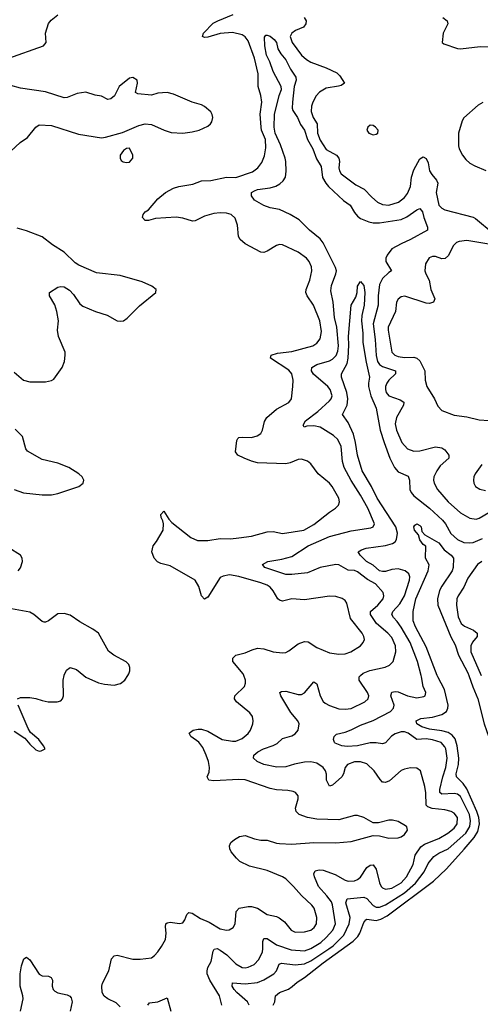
# Model space of a CAD drawing. Header units: inches. Extents: x 1834610 to 2027685, y 642842 to 774116.
# Tile 310 of 632: x 1943526 to 1946477, y 667895 to 674197. Entities that reach past the tile are written whole.
import ezdxf

# ---------------------------------------------------------------- set-up
doc = ezdxf.new("R2010")
doc.units = ezdxf.units.IN
doc.header["$MEASUREMENT"] = 0
doc.layers.add('B9646', color=7, linetype='Continuous')
doc.layers.add('B9647', color=7, linetype='Continuous')

msp = doc.modelspace()

# ---------------------------------------------------------------- linework, layer by layer
at = {"layer": 'B9646', "color": 5}
for points, elevation in [([(1943512.7, 669850), (1943530, 669858), (1943590, 669858.9), (1943630, 669852.9), (1943670, 669838.5), (1943708.4, 669831.6), (1943766, 669830), (1943790, 669838), (1943800.7, 669850), (1943806.3, 669870), (1943804.5, 669970), (1943809.9, 670000)], 320), ([(1943936.8, 670000), (1943949.6, 669989.6), (1944030, 669953.5), (1944070, 669943), (1944130, 669937.8), (1944171.4, 669948.6), (1944199.6, 669970), (1944218, 670000)], 320), ([(1944170, 667878.9), (1944143.8, 667903.8), (1944089.9, 667929.9), (1944066.3, 667946.3), (1944054, 667970), (1944052.7, 668010), (1944057.1, 668030), (1944097.8, 668110), (1944113.6, 668186.4), (1944130, 668204.4), (1944150, 668208.8), (1944250, 668183.1), (1944296.9, 668183.1), (1944370, 668193.4), (1944390, 668207.7), (1944410, 668230.5), (1944435.2, 668264.8), (1944459.1, 668310), (1944464.4, 668350), (1944459.5, 668390), (1944462.7, 668410), (1944470, 668416.3), (1944490, 668420.4), (1944550, 668412.4), (1944570, 668416.3), (1944584, 668436), (1944595.6, 668470), (1944610, 668483.1), (1944630, 668478.5), (1944684.7, 668444.7), (1944740, 668420), (1944810, 668379), (1944850, 668370.4), (1944867.8, 668372.2), (1944894.3, 668385.7), (1944907, 668410), (1944911.6, 668490), (1944932.7, 668510), (1944990, 668521.6), (1945010, 668521.2), (1945050, 668510.2), (1945110, 668469.4), (1945170, 668458), (1945188.6, 668448.6), (1945223.1, 668423.1), (1945264, 668370), (1945290, 668357.1), (1945350, 668358.8), (1945390, 668369.4), (1945413.1, 668386.9), (1945428.1, 668410), (1945429, 668450), (1945411.5, 668510), (1945398.2, 668530), (1945330, 668590.9), (1945280.3, 668650), (1945230, 668697.1), (1945210, 668711.3), (1945110.4, 668750.4), (1944998.1, 668778.1), (1944936.3, 668810), (1944913.7, 668830), (1944880.7, 668870), (1944871.8, 668890), (1944869.4, 668910), (1944878, 668930), (1944900.9, 668950), (1944934, 668970), (1944970, 668976), (1945030, 668953.1), (1945070, 668946.5), (1945110, 668946.5), (1945170, 668927.2), (1945190, 668925.2), (1945270, 668920.2), (1945410, 668930.3), (1945550, 668928.8), (1945650, 668936.5), (1945790, 668975.3), (1945830, 668973.7), (1945890, 668958.9), (1945950, 668960.9), (1945970, 668967.6), (1945990, 668982), (1946009.6, 669010), (1946005.6, 669030), (1945998.2, 669038.2), (1945950, 669066), (1945914, 669074), (1945890, 669074), (1945823.4, 669056.6), (1945790, 669056.3), (1945730, 669089.6), (1945690, 669103.6), (1945670, 669104.2), (1945570, 669076), (1945430, 669079.8), (1945370, 669090.9), (1945317, 669110), (1945296.9, 669130), (1945293.5, 669150), (1945309.6, 669210), (1945309.6, 669229.6), (1945292.7, 669250), (1945277.4, 669257.4), (1945243.7, 669263.7), (1945170, 669267.8), (1945130, 669276.5), (1944970, 669331.2), (1944930, 669333.1), (1944770, 669325.4), (1944738, 669330), (1944726.2, 669350), (1944739.2, 669380.8), (1944742.4, 669410), (1944735.1, 669450), (1944721.3, 669490), (1944697.9, 669537.9), (1944673.8, 669573.8), (1944622.4, 669610), (1944611.8, 669630), (1944637.2, 669650), (1944670, 669656.5), (1944690, 669655.5), (1944730, 669643.2), (1944822, 669590), (1944890, 669578.2), (1944910, 669579.7), (1944950, 669596.9), (1944990, 669628.8), (1945005.1, 669650), (1945019.1, 669690), (1945021.1, 669710), (1945016.8, 669736.8), (1945000.3, 669760.3), (1944914.5, 669830), (1944901, 669850), (1944904.7, 669870), (1944965.7, 669930), (1944972.2, 669950), (1944971.8, 669970), (1944960.8, 670000)], 280), ([(1944821, 667890), (1944804.7, 667950), (1944743.7, 668050), (1944727.2, 668090), (1944725.7, 668110), (1944730.5, 668129.5), (1944751.9, 668170), (1944765.5, 668234.5), (1944772.3, 668247.7), (1944790, 668252.3), (1944810, 668242.1), (1944851.8, 668211.8), (1944910, 668153.6), (1944950, 668131.4), (1944970, 668129), (1944990, 668132.5), (1945027.6, 668150), (1945058.4, 668181.6), (1945080.2, 668230), (1945084, 668250), (1945082.5, 668297.5), (1945090, 668315.5), (1945110, 668315.5), (1945170, 668275.7), (1945264.4, 668244.4), (1945350, 668237.1), (1945390, 668251.5), (1945454.2, 668290), (1945490, 668322), (1945532.6, 668370), (1945548.5, 668410), (1945530, 668532), (1945522.3, 668550), (1945493.1, 668590), (1945439.6, 668650), (1945413.8, 668710), (1945409.7, 668730), (1945418.4, 668750), (1945444.2, 668755.8), (1945470, 668753.1), (1945546.8, 668726.8), (1945610, 668689.5), (1945630, 668683.9), (1945670, 668684.4), (1945690, 668692.8), (1945710, 668708.4), (1945750, 668771.3), (1945770, 668785.8), (1945790, 668787.4), (1945810, 668760.5), (1945830, 668673.4), (1945841.2, 668650), (1945850, 668640.7), (1945870, 668631.9), (1945910, 668638.6), (1945970, 668671.4), (1946004.6, 668710), (1946046.2, 668790), (1946060.1, 668850), (1946096.3, 668903.7), (1946119.4, 668920.6), (1946210, 668957), (1946268.9, 668990), (1946310, 669021.4), (1946328.4, 669050), (1946330.5, 669090), (1946310, 669118.4), (1946289.5, 669130), (1946250, 669139.9), (1946168, 669148), (1946139.7, 669159.7), (1946128.7, 669170), (1946127.6, 669247.6), (1946121.8, 669290), (1946094, 669390), (1946070, 669406.9), (1946030, 669408.6), (1945990, 669401), (1945970, 669391.1), (1945894.8, 669325.2), (1945870, 669315), (1945855.7, 669315.7), (1945850, 669316.4), (1945834, 669334), (1945797.2, 669390), (1945750, 669435.1), (1945710, 669447.9), (1945670, 669446.6), (1945625.7, 669430), (1945610.2, 669410), (1945599.7, 669370), (1945589.2, 669350), (1945530, 669296.9), (1945510, 669291.8), (1945492, 669330), (1945491.8, 669368.2), (1945484.9, 669390), (1945469.8, 669410), (1945430, 669437.5), (1945390, 669446.5), (1945350, 669445), (1945287.1, 669432.9), (1945230, 669415), (1945172.6, 669412.6), (1945089.6, 669430), (1945046, 669450), (1945023.6, 669470), (1945025.1, 669490), (1945052.2, 669510), (1945088.4, 669530), (1945150, 669550.9), (1945174.7, 669565.3), (1945210, 669595.8), (1945270, 669613.4), (1945290, 669626), (1945309.8, 669650.2), (1945316.8, 669690), (1945307.2, 669710), (1945263.7, 669763.7), (1945198.3, 669870), (1945192, 669890), (1945202, 669898), (1945230, 669899.7), (1945310, 669878.9), (1945330, 669878.8), (1945350, 669888), (1945410, 669959.5), (1945430, 669946.8), (1945450, 669868.4), (1945470, 669833.1), (1945482.9, 669822.9), (1945510, 669806.7), (1945570, 669786.7), (1945610, 669783.5), (1945650, 669789.3), (1945736.9, 669830), (1945759.1, 669850), (1945762, 669870), (1945754.4, 669890), (1945700.2, 669970), (1945700.3, 669990), (1945704.3, 669995.7), (1945709.3, 670000)], 260), ([(1944996.5, 667890), (1944985.7, 667910), (1944915.8, 667970), (1944899.1, 667990), (1944886.5, 668010), (1944888.1, 668031.9), (1944970, 668025.4), (1945050, 668034.3), (1945089.3, 668050.7), (1945153.5, 668090), (1945171.4, 668108.6), (1945188.9, 668151.1), (1945202, 668158), (1945290, 668148.3), (1945350, 668153.9), (1945390, 668173.5), (1945507, 668250), (1945533.4, 668270), (1945601.5, 668338.5), (1945636.7, 668410), (1945643.1, 668450), (1945615.9, 668544.1), (1945623.5, 668570), (1945730, 668581.2), (1945750, 668572.7), (1945790, 668526.9), (1945810, 668516.4), (1945830, 668516.6), (1945870, 668531.4), (1945990, 668609.1), (1946060.8, 668670), (1946117.1, 668742.9), (1946143.3, 668796.7), (1946179.1, 668840.9), (1946210, 668862.2), (1946271.2, 668890), (1946383.9, 668990), (1946410, 669032.8), (1946414.2, 669070), (1946407, 669110), (1946350, 669224.2), (1946330, 669239), (1946310, 669244.5), (1946230, 669239.2), (1946216.5, 669250), (1946217.1, 669270), (1946236.4, 669350), (1946256, 669410), (1946263.2, 669470), (1946255.2, 669530), (1946250, 669543.1), (1946226.6, 669570), (1946170, 669588), (1946130, 669594.3), (1946070, 669588.8), (1946013.8, 669630), (1945990, 669637.9), (1945970, 669638.3), (1945930, 669626.5), (1945908.1, 669611.9), (1945870, 669568.7), (1945850, 669561.1), (1945808.8, 669568.8), (1945770, 669569.4), (1945690, 669548.4), (1945624.4, 669544.4), (1945589.4, 669550), (1945546.9, 669566.9), (1945542, 669570), (1945535.6, 669590), (1945539.5, 669610), (1945555.8, 669624.2), (1945610, 669636.9), (1945650, 669651.8), (1945710, 669682.2), (1945790, 669712.1), (1945900.5, 669770), (1945920.5, 669790), (1945925.5, 669810), (1945903.9, 669870), (1945910, 669893.8), (1945930, 669897.1), (1945950, 669894.3), (1946009.5, 669869.5), (1946070, 669856.5), (1946115.2, 669864.8), (1946122.9, 669870), (1946128.2, 669890), (1946109.8, 669930), (1946099.5, 669990), (1946096.9, 670000)], 240), ([(1945149.2, 667890), (1945159.9, 667910), (1945164.4, 667950), (1945189.7, 667970), (1945247.1, 667992.9), (1945271.9, 668008.1), (1945303.7, 668036.3), (1945350, 668065.5), (1945470, 668159.7), (1945661.5, 668298.5), (1945691.6, 668328.4), (1945705.6, 668350), (1945730, 668417.8), (1945743.6, 668436.4), (1945750, 668440.4), (1945810, 668431.7), (1945839.3, 668440.7), (1945879.2, 668460.8), (1946177.1, 668682.9), (1946258.9, 668761.1), (1946372.8, 668887.2), (1946436.5, 668963.5), (1946459.6, 669000.4), (1946470.8, 669050), (1946466.3, 669090), (1946453.4, 669130), (1946390, 669274.6), (1946367.6, 669307.6), (1946323.9, 669350), (1946322.6, 669370), (1946336.4, 669430), (1946339.7, 669470), (1946327.9, 669550), (1946314.6, 669594.6), (1946297, 669617), (1946270, 669633.8), (1946230, 669644.5), (1946150, 669656.2), (1946102.5, 669670), (1946070.8, 669690), (1946066.6, 669710), (1946095.8, 669724.2), (1946170, 669732.5), (1946230, 669750.1), (1946259.6, 669770), (1946269.4, 669790), (1946269.9, 669810), (1946246.3, 669910), (1946203.8, 669990), (1946200, 670000)], 220), ([(1946402.2, 670000), (1946427.6, 669927.6), (1946461.3, 669850), (1946501.2, 669690), (1946530, 669604), (1946594.7, 669454.7), (1946625.3, 669325.3), (1946631.1, 669311.1), (1946650, 669302.2), (1946670, 669310.2), (1946690, 669327.2), (1946770, 669431.5), (1946923.7, 669590), (1947093.5, 669726.5), (1947162.7, 669797.3), (1947227.5, 669870), (1947293.6, 669970), (1947318.4, 669990), (1947335.2, 670000)], 220), ([(1943490, 669642.4), (1943558.7, 669598.7), (1943590, 669560.7), (1943630, 669524), (1943650, 669516), (1943663.1, 669516.9), (1943688, 669530), (1943679, 669550), (1943649, 669590), (1943595.3, 669635.3), (1943579.6, 669659.6), (1943515.1, 669810)], 320), ([(1943530.4, 667850), (1943548.2, 667930), (1943546.7, 667950), (1943529.3, 668010), (1943528.9, 668090), (1943538, 668142), (1943553, 668187), (1943570, 668196.3), (1943590, 668179.5), (1943650, 668088.3), (1943670, 668077.7), (1943710, 668074.5), (1943727.1, 668067.1), (1943735.5, 668050), (1943733.6, 668010), (1943739.6, 667990), (1943750, 667979.6), (1943770, 667969.3), (1943830, 667956.3), (1943847.2, 667947.2), (1943856.4, 667936.4), (1943862.7, 667910), (1943848.2, 667850)], 280), ([(1944347.6, 667890), (1944356.6, 667903.4), (1944410, 667911.6), (1944470, 667936.5), (1944493.8, 667850)], 260)]:
    msp.add_lwpolyline(points, dxfattribs=dict(at, elevation=elevation))
at = {"layer": 'B9647', "color": 5}
for points, elevation in [([(1943450, 673947.6), (1943679, 674030), (1943694.5, 674050), (1943691.4, 674111.4), (1943710, 674173), (1943726.9, 674193.1), (1943770.9, 674229.1)], 320), ([(1944960.8, 670000), (1944957.1, 670010), (1944891.1, 670090), (1944891.1, 670110), (1944910, 670128.9), (1944970, 670143.6), (1945015.3, 670164.7), (1945050, 670174.2), (1945090, 670171.2), (1945150, 670151.5), (1945210, 670144.2), (1945230, 670147), (1945250, 670157), (1945310, 670201.8), (1945350, 670217.7), (1945374.6, 670214.6), (1945430, 670177.7), (1945510, 670145), (1945570, 670135.4), (1945610, 670137.1), (1945646, 670150), (1945709.7, 670190), (1945726.9, 670210), (1945734.7, 670230), (1945730.8, 670250), (1945718.8, 670270), (1945644.5, 670364.5), (1945622.4, 670462.4), (1945610, 670479.7), (1945592, 670492), (1945550, 670504.4), (1945510, 670508), (1945350, 670482.9), (1945270, 670490.8), (1945210, 670475.8), (1945190, 670480.9), (1945179.7, 670490), (1945150, 670542.2), (1945130, 670564.2), (1945110, 670577.3), (1945070, 670593.2), (1944930, 670633.5), (1944870, 670643.2), (1944830, 670635.8), (1944810, 670625.7), (1944730, 670500.5), (1944710, 670487.3), (1944690, 670509), (1944673.3, 670570), (1944649.7, 670610), (1944490, 670701.4), (1944430, 670715.8), (1944407.8, 670727.8), (1944388.2, 670750), (1944372, 670790), (1944381.6, 670830), (1944402.7, 670857.3), (1944444.7, 670930), (1944447.1, 670970), (1944443, 670990), (1944432, 671010), (1944429.8, 671030), (1944450, 671050.5), (1944480.4, 671000.4), (1944499.7, 670979.7), (1944621.7, 670881.7), (1944664, 670864), (1944730, 670862.9), (1944810, 670877.4), (1944875.2, 670875.2), (1944930, 670879.8), (1945010, 670892.3), (1945110, 670918.7), (1945150, 670921.3), (1945210, 670909.2), (1945346.6, 670930), (1945410, 670965.8), (1945510, 671044.7), (1945549.6, 671070), (1945567.8, 671090), (1945573.7, 671110), (1945570, 671134.5), (1945528.5, 671210), (1945510, 671231.1), (1945438.3, 671290), (1945390, 671354), (1945370, 671371.3), (1945330, 671383.5), (1945310, 671382), (1945259.4, 671360.6), (1945230, 671354.4), (1945050, 671361.7), (1945010, 671371.3), (1944964.2, 671390), (1944923.6, 671410), (1944908.4, 671430), (1944917.4, 671502.6), (1944923.1, 671516.9), (1944930, 671523), (1944950, 671525.7), (1945010, 671522), (1945046.7, 671533.3), (1945070, 671548.8), (1945081.1, 671570), (1945093.9, 671626.1), (1945108, 671650), (1945170, 671704.6), (1945250, 671747), (1945266.9, 671770), (1945276.4, 671850), (1945276.8, 671890), (1945269.8, 671930), (1945250, 671954.8), (1945131.5, 672030), (1945137.6, 672050), (1945177.8, 672062.2), (1945270, 672073.8), (1945402.7, 672110), (1945430, 672125.7), (1945450, 672154), (1945459.1, 672200.9), (1945448, 672270), (1945407.7, 672370), (1945366.6, 672430), (1945359.8, 672450), (1945360.2, 672470), (1945384.4, 672530), (1945396.5, 672590), (1945395.7, 672615.7), (1945380.5, 672650), (1945363.6, 672670), (1945310, 672709.7), (1945210, 672756.3), (1945190, 672758.4), (1945170, 672752.3), (1945110, 672714.5), (1945090, 672707.8), (1945070, 672709.6), (1944970, 672763.1), (1944938.7, 672790), (1944928.2, 672810), (1944921.4, 672881.4), (1944906.6, 672926.6), (1944881.2, 672950), (1944850, 672959.7), (1944810, 672961.7), (1944770, 672955.8), (1944710, 672938.8), (1944650, 672909.7), (1944631.7, 672908.3), (1944570, 672927.3), (1944527.1, 672932.9), (1944395.4, 672924.6), (1944350, 672912.7), (1944330, 672912.7), (1944312.7, 672930), (1944317, 672950), (1944330, 672967.3), (1944350, 672980.7), (1944410, 673050.3), (1944460.7, 673090), (1944510, 673119.7), (1944545.2, 673130), (1944635.4, 673144.6), (1944690, 673165.2), (1944750, 673166.8), (1944850, 673188.8), (1944910, 673186.9), (1945017.3, 673222.7), (1945051.7, 673248.3), (1945076.4, 673283.6), (1945093.5, 673326.5), (1945103, 673377), (1945099.6, 673430), (1945074.9, 673490), (1945071.6, 673510), (1945067.2, 673592.8), (1945077.7, 673670), (1945071.4, 673711.4), (1945054.1, 673770), (1945054.2, 673850), (1945030.7, 673950), (1944990, 674062.4), (1944970, 674088.2), (1944950, 674100.4), (1944890, 674115.9), (1944810, 674107.9), (1944730, 674084.2), (1944710, 674083.5), (1944697.6, 674090), (1944703.1, 674110), (1944766, 674174), (1944794.5, 674190), (1944893.8, 674230)], 280), ([(1945347.2, 674210), (1945360.6, 674190), (1945359.4, 674170), (1945342.9, 674150), (1945292.6, 674127.4), (1945269.1, 674110), (1945258, 674090), (1945270.9, 674050), (1945330, 673970.2), (1945362.1, 673942.1), (1945390, 673924.2), (1945489.8, 673889.8), (1945556.6, 673856.6), (1945576.7, 673836.7), (1945606.7, 673790), (1945584.6, 673775.4), (1945568.9, 673771.1), (1945490, 673758.5), (1945446.7, 673733.3), (1945426, 673710), (1945402.6, 673670), (1945395.6, 673644.4), (1945393.4, 673610), (1945405.4, 673570), (1945431, 673530), (1945432.7, 673470), (1945450, 673425), (1945490, 673365.7), (1945555, 673330), (1945570.5, 673310.5), (1945573.5, 673290), (1945569.2, 673249.2), (1945573.8, 673230), (1945585.3, 673210), (1945679.1, 673139.1), (1945732, 673112), (1945781.1, 673061.1), (1945818.9, 673030), (1945850, 673013.4), (1945890, 673010.1), (1945953.1, 673030), (1945990, 673058.4), (1946010, 673085.2), (1946028.3, 673130), (1946035.9, 673190), (1946050, 673236), (1946090, 673305.4), (1946110, 673319), (1946130, 673309), (1946141.4, 673281.4), (1946151.7, 673230), (1946165.7, 673205.7), (1946196.1, 673170), (1946203.6, 673150), (1946194.1, 673090), (1946210.2, 673010), (1946230, 672991), (1946250, 672980.4), (1946430, 672933.1), (1946445.2, 672925.2), (1946557.8, 672830)], 280), ([(1946237.3, 674210), (1946264.9, 674190), (1946268.2, 674170), (1946237.6, 674110), (1946231.1, 674051.1), (1946242.5, 674042.5), (1946330, 674012.2), (1946350.4, 674010.4), (1946475.6, 674024.4), (1946590, 674020.3)], 320), ([(1945709.3, 670000), (1945725.7, 670014.3), (1945768.8, 670031.2), (1945867.1, 670052.9), (1945895, 670065), (1945918, 670090), (1945935.2, 670150), (1945932.8, 670190), (1945910, 670242.3), (1945884.1, 670270), (1945811.4, 670331.4), (1945772.9, 670390), (1945774, 670410), (1945821, 670450), (1945853.2, 670490), (1945857.8, 670510), (1945854.5, 670530), (1945805.7, 670585.7), (1945754.6, 670614.6), (1945690, 670662.2), (1945670, 670670.6), (1945630, 670672.7), (1945570, 670708.4), (1945550, 670709.9), (1945450, 670689.9), (1945370, 670657.5), (1945270, 670645.7), (1945230, 670646.8), (1945095.1, 670690), (1945081.2, 670710), (1945115.3, 670730), (1945204.7, 670744.7), (1945270, 670762.2), (1945374, 670830), (1945510, 670890.1), (1945650, 670925.8), (1945774.6, 670945.4), (1945789.7, 670950.3), (1945799.1, 670970), (1945756.6, 671070), (1945710, 671152.7), (1945648.3, 671248.3), (1945605.2, 671330), (1945592.6, 671370), (1945584.3, 671464.3), (1945562.8, 671510), (1945536.6, 671536.6), (1945450, 671588.4), (1945410, 671597.3), (1945365.5, 671594.5), (1945348.6, 671588.6), (1945342.5, 671602.5), (1945356.8, 671630), (1945435, 671690), (1945510, 671756.5), (1945521.7, 671770), (1945526.4, 671790), (1945515, 671830), (1945499.8, 671850), (1945408.1, 671928.1), (1945394.4, 671950), (1945398.2, 671970), (1945429.7, 671990), (1945510, 672013.5), (1945530, 672023.6), (1945552.8, 672047.2), (1945564.3, 672075.7), (1945568.1, 672110), (1945557, 672230), (1945542.5, 672290), (1945534, 672390), (1945518, 672462), (1945523.3, 672496.7), (1945551.5, 672570), (1945554.2, 672590), (1945548.9, 672610), (1945470, 672769.1), (1945450, 672793.9), (1945381.5, 672850), (1945315.3, 672915.3), (1945257.4, 672950), (1945190, 672981.8), (1945130, 672993.5), (1945090, 673006.8), (1945030, 673042.6), (1945011.5, 673070), (1945009.7, 673090), (1945030, 673102.3), (1945050, 673110.1), (1945130, 673119.8), (1945167.5, 673132.5), (1945193.2, 673146.8), (1945214.2, 673165.8), (1945228.3, 673190), (1945232.7, 673227.3), (1945230.5, 673290), (1945225.8, 673310), (1945196.7, 673396.7), (1945163.2, 673470), (1945155.8, 673510), (1945157, 673590), (1945187.3, 673712.7), (1945202, 673750), (1945201.8, 673770), (1945150, 673866), (1945127.9, 673927.9), (1945105.8, 673970), (1945095.4, 674030), (1945094.6, 674085.4), (1945102.7, 674097.3), (1945110, 674098.8), (1945130, 674090.6), (1945156.4, 674070), (1945170, 674050.6), (1945179.6, 674010), (1945197.6, 673977.6), (1945230, 673939.6), (1945260.4, 673880.4), (1945295, 673830), (1945296.8, 673810), (1945284.6, 673770), (1945272.6, 673670), (1945271.5, 673630), (1945275.2, 673615.2), (1945304.4, 673570), (1945325.2, 673525.2), (1945350.1, 673490), (1945368.7, 673430), (1945404.5, 673370), (1945427.2, 673307.2), (1945456.6, 673256.6), (1945466.4, 673186.4), (1945486.9, 673150), (1945504.2, 673130), (1945600.1, 673040.1), (1945643.2, 673010), (1945670, 672963.6), (1945690, 672939.8), (1945710, 672923.9), (1945762.4, 672902.4), (1945790, 672896.3), (1945830, 672895.9), (1945970, 672919.1), (1946005.1, 672934.9), (1946070, 672980.3), (1946090, 672988.2), (1946106.5, 672966.5), (1946114.3, 672930), (1946138.4, 672870), (1946137.4, 672850), (1946030, 672789.3), (1945970, 672763.2), (1945910.3, 672730), (1945878.9, 672690), (1945870.3, 672670), (1945870.3, 672650), (1945907.3, 672590), (1945890, 672579.6), (1945850, 672539.8), (1945830, 672501.6), (1945821.6, 672430), (1945823, 672370), (1945789.7, 672250.3), (1945802.2, 672150), (1945808.6, 672048.6), (1945817.2, 672010), (1945830.1, 671990.1), (1945850, 671976.6), (1945932.9, 671950), (1945933.7, 671930), (1945890.2, 671890), (1945876.6, 671870), (1945868.8, 671850), (1945868.3, 671830), (1945874.3, 671810), (1945890, 671788.8), (1945964.1, 671764.1), (1945986.5, 671750), (1945984.7, 671730), (1945940.6, 671650), (1945930.2, 671610), (1945939.7, 671570), (1945973.4, 671490), (1946010, 671450.2), (1946050, 671436.2), (1946090, 671437.7), (1946190, 671463.2), (1946230, 671456.1), (1946250, 671443.1), (1946274.7, 671410), (1946275.3, 671390), (1946219.6, 671340.4), (1946198, 671310), (1946179.6, 671270), (1946176.5, 671250), (1946181.5, 671230), (1946203.2, 671190), (1946270, 671111.2), (1946350, 671041.2), (1946410, 671006.5), (1946450, 671001), (1946470, 671006.8), (1946530, 671043)], 260), ([(1943470, 673354.7), (1943529.7, 673410), (1943576.7, 673443.3), (1943630, 673508.2), (1943650, 673523), (1943730, 673519.5), (1943903.5, 673463.5), (1944050, 673441.7), (1944075.4, 673444.6), (1944184.6, 673475.4), (1944290, 673520.2), (1944330, 673530.2), (1944370, 673526), (1944450.6, 673490), (1944495.8, 673475.8), (1944570, 673470.2), (1944630, 673478.2), (1944675.1, 673490), (1944730, 673516), (1944747.8, 673530), (1944756.6, 673543.4), (1944764, 673570), (1944759.7, 673590), (1944750, 673607), (1944710, 673642.4), (1944690, 673652.8), (1944630, 673669.7), (1944510, 673721.3), (1944470, 673731.3), (1944410, 673726.3), (1944370, 673714.3), (1944281.6, 673721.6), (1944268.3, 673730), (1944279.8, 673790), (1944279.2, 673810), (1944250, 673827.5), (1944230, 673823), (1944162.3, 673770), (1944133.4, 673710), (1944110, 673690.9), (1944090, 673686.1), (1944050, 673707.9), (1944010, 673713.4), (1943950, 673733.5), (1943894.4, 673725.6), (1943830, 673698.7), (1943810, 673696.9), (1943690, 673736), (1943530, 673759.7), (1943470, 673775.6)], 320), ([(1946492.3, 673667.7), (1946463.6, 673650), (1946370, 673569.7), (1946359.3, 673550), (1946336.3, 673470), (1946337.7, 673390), (1946340.6, 673370), (1946361.8, 673330), (1946382.9, 673302.9), (1946410, 673278.9), (1946440.8, 673260.8), (1946511.1, 673231.1)], 320), ([(1943490, 671942), (1943550, 671890.3), (1943590, 671879.6), (1943690, 671879), (1943730, 671887.2), (1943743.5, 671896.5), (1943798, 671970), (1943811.8, 672008.2), (1943817.6, 672050), (1943817.2, 672070), (1943774.2, 672170), (1943768, 672210), (1943774.8, 672270), (1943763.5, 672330), (1943751.2, 672371.2), (1943716.3, 672430), (1943717, 672450), (1943770, 672484.4), (1943790, 672488.5), (1943810, 672486.4), (1943845.1, 672465.1), (1943870, 672438.7), (1943910, 672378), (1943930, 672364.2), (1944010.8, 672330), (1944085.8, 672305.8), (1944150, 672270.4), (1944170, 672268.4), (1944190, 672270.5), (1944213.7, 672286.3), (1944293.5, 672366.5), (1944397.2, 672450), (1944399, 672470), (1944372.2, 672492.2), (1944310, 672519.1), (1944170, 672560.3), (1944017.3, 672577.3), (1943905, 672625), (1943881.4, 672641.4), (1943811.2, 672710), (1943736.1, 672756.1), (1943670, 672808.2), (1943570, 672845.3), (1943510, 672862)], 320), ([(1946530, 672761), (1946390, 672783.8), (1946341.9, 672778.1), (1946323.7, 672770), (1946302.3, 672750), (1946273, 672687), (1946251.3, 672668.7), (1946230, 672667.2), (1946190, 672680.5), (1946170, 672682), (1946147.8, 672672.2), (1946125.5, 672634.5), (1946121.1, 672590), (1946126.8, 672570), (1946148.4, 672530), (1946159.7, 672470), (1946184.2, 672410), (1946176.3, 672390), (1946150, 672380.4), (1946130, 672383.1), (1945993.5, 672426.5), (1945970, 672422.6), (1945951.2, 672408.8), (1945940.3, 672390), (1945932.2, 672330), (1945886.5, 672230), (1945885.7, 672210), (1945909.6, 672069.6), (1945929, 672050), (1945950, 672040.9), (1945990, 672035), (1946050, 672036.8), (1946070.6, 672030.6), (1946090, 672013.2), (1946120.9, 671950), (1946122.6, 671890), (1946134, 671850), (1946182.8, 671770), (1946203.6, 671723.6), (1946230, 671695.5), (1946310, 671664.9), (1946390, 671656.1), (1946470, 671636.9), (1946530, 671631.3)], 280), ([(1946096.9, 670000), (1946074.1, 670090), (1946027.5, 670210), (1945969.9, 670309.9), (1945944.9, 670344.9), (1945920.3, 670370), (1945909.8, 670390), (1945915.2, 670410), (1945960.8, 670459.2), (1945990.8, 670510), (1946023.4, 670610), (1946025, 670630), (1946018, 670650), (1945995.1, 670670), (1945950, 670681.2), (1945910, 670676.9), (1945870, 670665.9), (1945850, 670664.6), (1945830, 670669.6), (1945790, 670704.7), (1945748.2, 670730), (1945706, 670770), (1945694.5, 670790), (1945715.9, 670804.1), (1945745.2, 670814.8), (1945870, 670831.7), (1945914.6, 670845.4), (1945930, 670855.2), (1945939.6, 670870), (1945946.9, 670910), (1945936.3, 670950), (1945814.7, 671134.7), (1945778.8, 671210), (1945719.1, 671310), (1945689, 671410), (1945677.1, 671490), (1945663.2, 671543.2), (1945630, 671618.3), (1945594.6, 671670), (1945622.6, 671730), (1945628.2, 671770), (1945620.8, 671810), (1945587.7, 671910), (1945587.1, 671930), (1945623, 671997), (1945630.4, 672029.6), (1945634.3, 672114.3), (1945631.9, 672170), (1945649.8, 672370), (1945679.3, 672420.7), (1945687.3, 672450), (1945690, 672491.3), (1945710, 672521), (1945730, 672496), (1945736.9, 672450), (1945732.5, 672370), (1945717.4, 672302.6), (1945715.2, 672270), (1945723.1, 672190), (1945723.4, 672130), (1945744.2, 672004.2), (1945765.7, 671910), (1945759.3, 671870), (1945761.1, 671850), (1945775.5, 671790), (1945808.3, 671710), (1945835.5, 671570), (1945860.1, 671490), (1945896.3, 671390), (1945926.9, 671330), (1945950, 671303.5), (1946014.8, 671274.8), (1946022.9, 671250), (1946025.4, 671190), (1946033.6, 671170), (1946049.8, 671149.8), (1946151.1, 671071.1), (1946233.6, 670993.6), (1946253.3, 670970), (1946287.6, 670907.6), (1946330, 670868.9), (1946370, 670851.8), (1946410, 670848), (1946430, 670850.6), (1946490, 670876.9)], 240), ([(1943490, 671190.2), (1943550, 671168), (1943670, 671154.9), (1943730, 671156.1), (1943770, 671164.4), (1943905.2, 671210), (1943933.2, 671230), (1943936, 671250), (1943926, 671270), (1943903.7, 671290), (1943840.7, 671330), (1943770, 671357.7), (1943670, 671381.7), (1943575.4, 671435.4), (1943564.2, 671450), (1943544.7, 671530), (1943495.8, 671575.8)], 320), ([(1946485.2, 671350), (1946444.4, 671290), (1946435.6, 671270), (1946433.4, 671250), (1946435.3, 671230), (1946446.7, 671210), (1946472.4, 671192.4), (1946510, 671182.8)], 280), ([(1946200, 670000), (1946130, 670182.2), (1946061.5, 670310), (1946046.4, 670350), (1946046, 670410), (1946062.6, 670490), (1946141.5, 670670), (1946148.3, 670708.3), (1946125.1, 670750), (1946128, 670828), (1946110, 670838), (1946090, 670868), (1946080.4, 670900.4), (1946054, 670930), (1946049.7, 670950.3), (1946058, 670962), (1946070, 670970.6), (1946090, 670958.8), (1946097.3, 670950), (1946102, 670922), (1946120.7, 670900.7), (1946210, 670848), (1946244.1, 670804.1), (1946290.3, 670770), (1946305.3, 670750), (1946303.2, 670690), (1946295.6, 670670), (1946229, 670571), (1946215.8, 670544.2), (1946203.1, 670490), (1946205.2, 670450), (1946287.1, 670247.1), (1946315.9, 670195.9), (1946336.9, 670130), (1946396.5, 670016.5), (1946402.2, 670000)], 220), ([(1943515.6, 670670), (1943530, 670688), (1943543.5, 670730), (1943542, 670750), (1943531.3, 670770), (1943456, 670816)], 320), ([(1946486.7, 670730), (1946458.3, 670710), (1946397.5, 670622.5), (1946370, 670565.4), (1946333.7, 670510), (1946327.1, 670490), (1946324.2, 670450), (1946334.1, 670374.1), (1946353.3, 670333.3), (1946375.3, 670315.3), (1946432.9, 670290), (1946457.3, 670270), (1946455.8, 670250), (1946426.5, 670213.5), (1946416.4, 670190), (1946416.5, 670150), (1946482.3, 670000)], 240), ([(1944218, 670000), (1944224.2, 670010), (1944231.5, 670030), (1944231.6, 670050), (1944225.6, 670070), (1944207.6, 670087.6), (1944129, 670129), (1944094.8, 670154.8), (1944029.7, 670270), (1943995, 670295), (1943910, 670342.3), (1943850, 670384.9), (1943810, 670396.5), (1943770, 670393.8), (1943710, 670348.7), (1943690, 670340.3), (1943681.8, 670341.8), (1943670, 670344.2), (1943616.9, 670390), (1943590, 670404.6), (1943450, 670431.5)], 320), ([(1943809.9, 670000), (1943810, 670000.7), (1943826.1, 670033.9), (1943850, 670051), (1943890, 670038.5), (1943936.8, 670000)], 320)]:
    msp.add_lwpolyline(points, dxfattribs=dict(at, elevation=elevation))
at = {"layer": 'B9647', "color": 5, "elevation": 320}
for points in [[(1945770, 673521.6), (1945755.5, 673510), (1945750.4, 673490), (1945762, 673470), (1945790, 673459.5), (1945810, 673464), (1945819, 673470), (1945821.2, 673490), (1945806, 673510), (1945790, 673520.7)], [(1944230, 673375.5), (1944210, 673372.7), (1944190, 673358.9), (1944169.6, 673330), (1944169.4, 673310), (1944175.4, 673295.4), (1944188.2, 673288.2), (1944210, 673283.1), (1944230, 673284.4), (1944249.7, 673310), (1944250.5, 673329.5)]]:
    msp.add_lwpolyline(points, close=True, dxfattribs=at)

doc.saveas('drawing.dxf')
